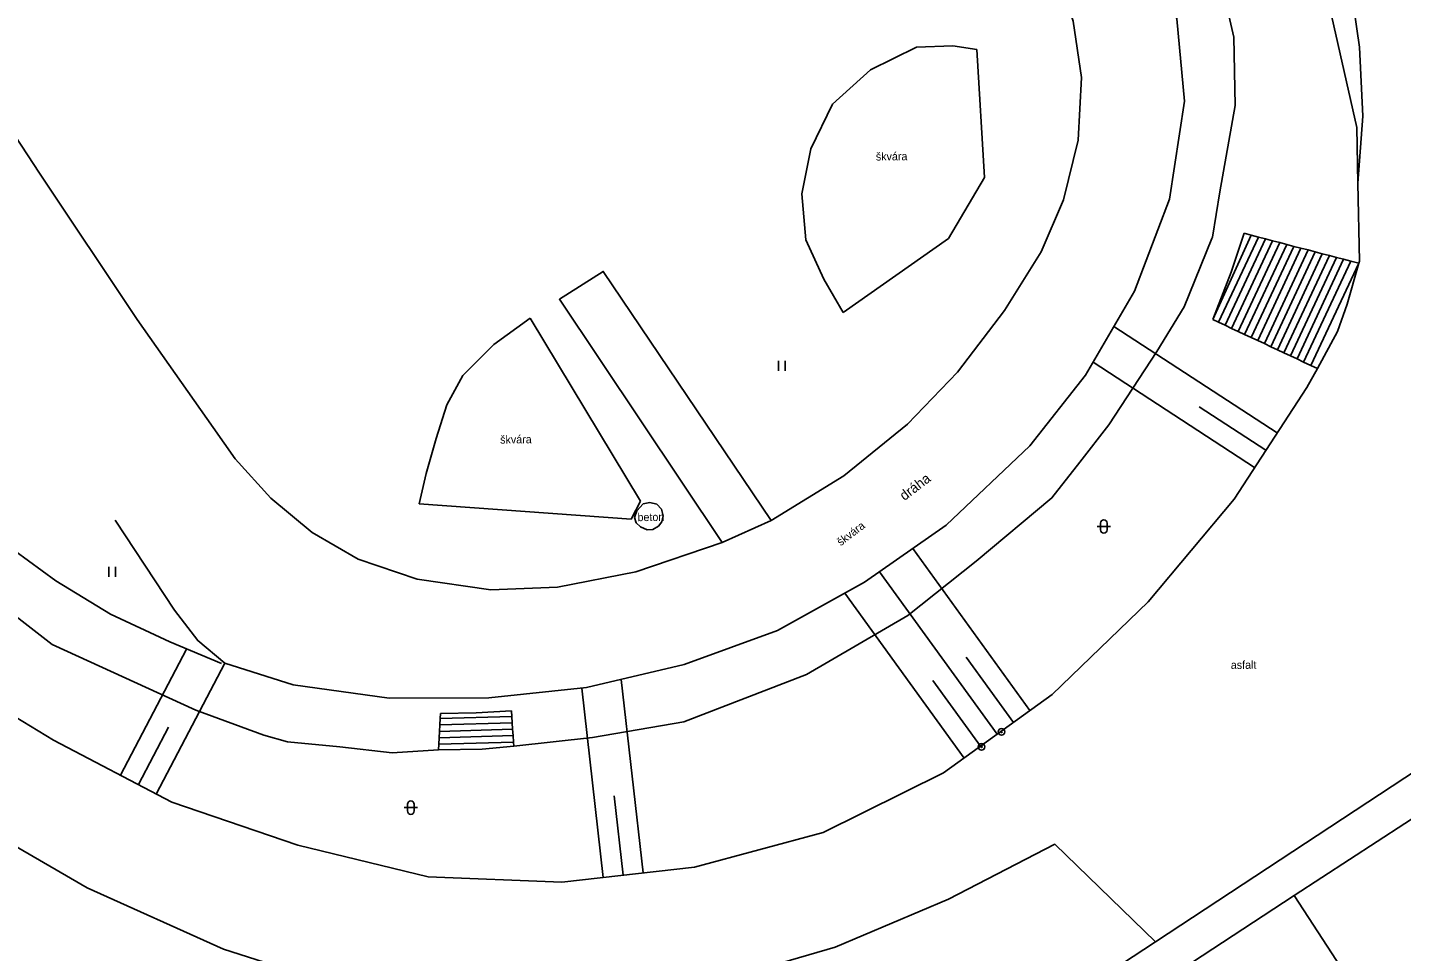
# Model space of a CAD drawing. Extents: x -493753 to -49290, y -1127285 to -112654.
# Drawn here: x -493092.6 to -492989.6, y -1126908.9 to -1126839.6 of the extents above; entities that cross this region are included whole.
import ezdxf

# ---------------------------------------------------------------- set-up
doc = ezdxf.new("R2010")
doc.units = 0
for name, color, linetype in [('Vrstva 10', 7, 'Continuous'), ('Vrstva 11', 7, 'Continuous'), ('Vrstva 15', 7, 'Continuous'), ('Vrstva 25', 7, 'Continuous'), ('Vrstva 36', 7, 'Continuous'), ('Vrstva 40', 7, 'Continuous'), ('Vrstva 42', 7, 'Continuous'), ('Vrstva 7', 7, 'Continuous'), ('Vrstva 8', 7, 'Continuous'), ('Vrstva 9', 7, 'Continuous')]:
    doc.layers.add(name, color=color, linetype=linetype)

msp = doc.modelspace()

# ---------------------------------------------------------------- linework, layer by layer
at = {"layer": 'Vrstva 10'}
for p, q in [((-493029.37, -1126842.81), (-493025.92, -1126841.11)), ((-493025.92, -1126841.11), (-493023.2, -1126841.02)), ((-493023.2, -1126841.02), (-493021.4, -1126841.3)), ((-493021.4, -1126841.3), (-493020.82, -1126850.88)), ((-493032.2, -1126845.39), (-493029.37, -1126842.81)), ((-493033.84, -1126848.74), (-493032.2, -1126845.39)), ((-493034.5, -1126852.11), (-493033.84, -1126848.74)), ((-493020.82, -1126850.88), (-493023.51, -1126855.47)), ((-493034.2, -1126855.57), (-493034.5, -1126852.11)), ((-493032.86, -1126858.5), (-493034.2, -1126855.57)), ((-493023.51, -1126855.47), (-493031.4, -1126861.01)), ((-493001.36, -1126855.07), (-493002.32, -1126857.99)), ((-493031.4, -1126861.01), (-493032.86, -1126858.5)), ((-493002.32, -1126857.99), (-493003.7, -1126861.54)), ((-493054.86, -1126861.43), (-493057.6, -1126863.4)), ((-493046.59, -1126875.16), (-493054.86, -1126861.43)), ((-493057.6, -1126863.4), (-493059.93, -1126865.72)), ((-493059.93, -1126865.72), (-493061.12, -1126867.92)), ((-493061.12, -1126867.92), (-493061.92, -1126870.46)), ((-493061.92, -1126870.46), (-493062.66, -1126873.08)), ((-493062.66, -1126873.08), (-493063.19, -1126875.34)), ((-493047.31, -1126876.5), (-493046.59, -1126875.16)), ((-493046.4, -1126875.36), (-493045.91, -1126875.24)), ((-493045.91, -1126875.24), (-493045.38, -1126875.38)), ((-493063.19, -1126875.34), (-493047.31, -1126876.5)), ((-493047.05, -1126876.37), (-493046.87, -1126875.87)), ((-493046.87, -1126875.87), (-493046.4, -1126875.36)), ((-493045.38, -1126875.38), (-493045.03, -1126875.75)), ((-493045.03, -1126875.75), (-493044.91, -1126876.24)), ((-493044.91, -1126876.24), (-493045.01, -1126876.7)), ((-493046.92, -1126876.77), (-493047.05, -1126876.37)), ((-493046.61, -1126877.08), (-493046.92, -1126876.77)), ((-493046.11, -1126877.29), (-493046.61, -1126877.08)), ((-493045.68, -1126877.28), (-493046.11, -1126877.29)), ((-493045.26, -1126877.03), (-493045.68, -1126877.28)), ((-493045.01, -1126876.7), (-493045.26, -1126877.03)), ((-493040.48, -1126878.26), (-493036.81, -1126876.59)), ((-493058.91, -1126891.02), (-493061.6, -1126891.06)), ((-493056.28, -1126890.86), (-493058.91, -1126891.02)), ((-493061.75, -1126893.79), (-493058.47, -1126893.75)), ((-493058.47, -1126893.75), (-493056.1, -1126893.53))]:
    msp.add_line(p, q, dxfattribs=at)
for points in [[(-493002.35, -1126818.78), (-492997.26, -1126828.11), (-492994.65, -1126832.77), (-492993.37, -1126836.63), (-492992.72, -1126841.11), (-492992.46, -1126846.28), (-492992.83, -1126851.31)], [(-493085.99, -1126876.58), (-493081.54, -1126883.33), (-493079.79, -1126885.61), (-493077.75, -1126887.3), (-493072.64, -1126888.92), (-493065.43, -1126889.93), (-493057.96, -1126889.89), (-493050.65, -1126889.12), (-493043.33, -1126887.39), (-493036.34, -1126884.86), (-493029.8, -1126881.23), (-493023.7, -1126876.96), (-493017.43, -1126871), (-493013.25, -1126865.71), (-493009.57, -1126859.4), (-493006.96, -1126852.51), (-493005.82, -1126845.16), (-493006.41, -1126838.99), (-493008.43, -1126832.41), (-493011.06, -1126827.37)], [(-493017.32, -1126831.76), (-493015.46, -1126835.33), (-493014.16, -1126839.17), (-493013.55, -1126843.39), (-493013.79, -1126848.08), (-493014.89, -1126852.57), (-493016.56, -1126856.46), (-493019.32, -1126860.87), (-493022.85, -1126865.49), (-493026.58, -1126869.39), (-493031.35, -1126873.26), (-493036.81, -1126876.59), (-493049.4, -1126857.93), (-493052.68, -1126860.02), (-493040.48, -1126878.26), (-493046.94, -1126880.46), (-493052.83, -1126881.59), (-493057.83, -1126881.81), (-493063.35, -1126881.01), (-493067.77, -1126879.49), (-493071.22, -1126877.5), (-493074.32, -1126874.92), (-493076.98, -1126871.98), (-493078.63, -1126869.64)], [(-493000.83, -1126855.21), (-493001.36, -1126855.07)], [(-493000.29, -1126855.35), (-493000.83, -1126855.21)], [(-492999.76, -1126855.49), (-493000.29, -1126855.35)], [(-492999.23, -1126855.63), (-492999.76, -1126855.49)], [(-492998.69, -1126855.77), (-492999.23, -1126855.63)], [(-492998.16, -1126855.91), (-492998.69, -1126855.77)], [(-492997.63, -1126856.05), (-492998.16, -1126855.91)], [(-492997.1, -1126856.19), (-492997.63, -1126856.05)], [(-492996.56, -1126856.32), (-492997.1, -1126856.19)], [(-492996.03, -1126856.46), (-492996.56, -1126856.32)], [(-492995.5, -1126856.6), (-492996.03, -1126856.46)], [(-492994.96, -1126856.74), (-492995.5, -1126856.6)], [(-492994.43, -1126856.88), (-492994.96, -1126856.74)], [(-492993.9, -1126857.02), (-492994.43, -1126856.88)], [(-492993.36, -1126857.16), (-492993.9, -1126857.02)], [(-492992.76, -1126857.32), (-492993.36, -1126857.16)], [(-493003.7, -1126861.54), (-493003.28, -1126861.74)], [(-493003.28, -1126861.74), (-493002.79, -1126861.97)], [(-493002.79, -1126861.97), (-493002.3, -1126862.2)], [(-493002.3, -1126862.2), (-493001.81, -1126862.43)], [(-493001.81, -1126862.43), (-493001.32, -1126862.66)], [(-493001.32, -1126862.66), (-493000.83, -1126862.88)], [(-493000.83, -1126862.88), (-493000.33, -1126863.11)], [(-493000.33, -1126863.11), (-492999.84, -1126863.34)], [(-492999.84, -1126863.34), (-492999.35, -1126863.57)], [(-492999.35, -1126863.57), (-492998.86, -1126863.8)], [(-492998.86, -1126863.8), (-492998.37, -1126864.03)], [(-492998.37, -1126864.03), (-492997.88, -1126864.26)], [(-492997.88, -1126864.26), (-492997.39, -1126864.49)], [(-492997.39, -1126864.49), (-492996.9, -1126864.72)], [(-492996.9, -1126864.72), (-492996.35, -1126864.98)], [(-492996.35, -1126864.98), (-492995.87, -1126865.2)], [(-493061.62, -1126891.44), (-493061.65, -1126891.93)], [(-493061.6, -1126891.06), (-493061.62, -1126891.44)], [(-493056.25, -1126891.29), (-493056.28, -1126890.86)], [(-493056.22, -1126891.77), (-493056.25, -1126891.29)], [(-493056.19, -1126892.25), (-493056.22, -1126891.77)], [(-493061.67, -1126892.41), (-493061.7, -1126892.89)], [(-493061.65, -1126891.93), (-493061.67, -1126892.41)], [(-493056.15, -1126892.73), (-493056.19, -1126892.25)], [(-493056.12, -1126893.21), (-493056.15, -1126892.73)], [(-493061.73, -1126893.37), (-493061.75, -1126893.79)], [(-493061.7, -1126892.89), (-493061.73, -1126893.37)], [(-493056.1, -1126893.53), (-493056.12, -1126893.21)], [(-493125, -1126929.46), (-493071.07, -1126910.9), (-493077.85, -1126908.73), (-493088.07, -1126904.15), (-493097.28, -1126898.82), (-493101.02, -1126896.27)], [(-493007.99, -1126908.18), (-493015.55, -1126900.87), (-493023.51, -1126904.99), (-493032.02, -1126908.6), (-493039.47, -1126910.76), (-493051.35, -1126912.28), (-493056.41, -1126912.39), (-493080.81, -1126920.54)]]:
    msp.add_lwpolyline(points, dxfattribs=at)
at = {"layer": 'Vrstva 11'}
for p, q in [((-493003.33, -1126835.17), (-493002.12, -1126840.36)), ((-493091.65, -1126850.57), (-493098.22, -1126840.65)), ((-493002.12, -1126840.36), (-493002.02, -1126845.5)), ((-493002.02, -1126845.5), (-493003.19, -1126851.96)), ((-493084.33, -1126861.53), (-493091.65, -1126850.57)), ((-493003.19, -1126851.96), (-493003.72, -1126855.36)), ((-493003.72, -1126855.36), (-493003.77, -1126855.47)), ((-493000.83, -1126855.21), (-493003.7, -1126861.54)), ((-493000.29, -1126855.35), (-493003.28, -1126861.74)), ((-492999.76, -1126855.49), (-493002.79, -1126861.97)), ((-492999.23, -1126855.63), (-493002.3, -1126862.2)), ((-492998.69, -1126855.77), (-493001.81, -1126862.43)), ((-492998.16, -1126855.91), (-493001.32, -1126862.66)), ((-492997.63, -1126856.05), (-493000.83, -1126862.88)), ((-492997.1, -1126856.19), (-493000.33, -1126863.11)), ((-492996.56, -1126856.32), (-492999.84, -1126863.34)), ((-492996.03, -1126856.46), (-492999.35, -1126863.57)), ((-492995.5, -1126856.6), (-492998.86, -1126863.8)), ((-492994.96, -1126856.74), (-492998.37, -1126864.03)), ((-492994.43, -1126856.88), (-492997.88, -1126864.26)), ((-492993.9, -1126857.02), (-492997.39, -1126864.49)), ((-492993.36, -1126857.16), (-492996.9, -1126864.72)), ((-492992.76, -1126857.32), (-492996.35, -1126864.98)), ((-493078.63, -1126869.64), (-493084.33, -1126861.53)), ((-493061.65, -1126891.93), (-493056.22, -1126891.77)), ((-493061.62, -1126891.44), (-493056.25, -1126891.29)), ((-493061.7, -1126892.89), (-493056.15, -1126892.73)), ((-493061.67, -1126892.41), (-493056.19, -1126892.25)), ((-493061.73, -1126893.37), (-493056.12, -1126893.21))]:
    msp.add_line(p, q, dxfattribs=at)
for points in [[(-493003.77, -1126855.47), (-493005.86, -1126860.58)], [(-493005.86, -1126860.58), (-493007.9, -1126863.93), (-493011.49, -1126869.42), (-493013.67, -1126872.24), (-493015.76, -1126874.91), (-493021.43, -1126879.65), (-493026.57, -1126883.73), (-493034.15, -1126888.15), (-493043.35, -1126891.69), (-493050.2, -1126892.86), (-493056.1, -1126893.53)], [(-493073.05, -1126893.19), (-493074.83, -1126892.7), (-493079.93, -1126890.81), (-493090.7, -1126885.91), (-493097.25, -1126880.82), (-493105.22, -1126873.79)], [(-493061.75, -1126893.79), (-493065.22, -1126894.02), (-493069.15, -1126893.58), (-493073.05, -1126893.19)]]:
    msp.add_lwpolyline(points, dxfattribs=at)
at = {"layer": 'Vrstva 15'}
for p, q in [((-493011.13, -1126862.07), (-492998.89, -1126870.04)), ((-493012.68, -1126864.74), (-493000.57, -1126872.62)), ((-493004.74, -1126868.07), (-492999.73, -1126871.33)), ((-493026.19, -1126878.7), (-493017.42, -1126890.85)), ((-493028.68, -1126880.45), (-493019.88, -1126892.63)), ((-493031.28, -1126882.04), (-493022.35, -1126894.41)), ((-493080.63, -1126886.24), (-493085.59, -1126895.7)), ((-493077.76, -1126887.3), (-493082.9, -1126897.11)), ((-493022.19, -1126886.84), (-493018.65, -1126891.74)), ((-493048.06, -1126888.51), (-493046.41, -1126903.02)), ((-493024.68, -1126888.59), (-493021.11, -1126893.52)), ((-493051.01, -1126889.16), (-493049.4, -1126903.36)), ((-493081.98, -1126892.09), (-493084.24, -1126896.4)), ((-493048.58, -1126897.24), (-493047.9, -1126903.19))]:
    msp.add_line(p, q, dxfattribs=at)
at = {"layer": 'Vrstva 25'}
for centre, radius in [((-493019.55, -1126892.45), 0.25), ((-493019.55, -1126892.45), 0.05), ((-493021.04, -1126893.57), 0.25), ((-493021.04, -1126893.57), 0.05)]:
    msp.add_circle(centre, radius, dxfattribs=at)
at = {"layer": 'Vrstva 36'}
for p, q in [((-493036.26, -1126865.39), (-493036.26, -1126864.64)), ((-493035.76, -1126865.39), (-493035.76, -1126864.64)), ((-493011.38, -1126877.05), (-493012.38, -1126877.05)), ((-493012.13, -1126877.3), (-493012.13, -1126876.8)), ((-493011.63, -1126877.3), (-493011.63, -1126876.8)), ((-493086.45, -1126880.83), (-493086.45, -1126880.08)), ((-493085.95, -1126880.83), (-493085.95, -1126880.08)), ((-493064.06, -1126898.38), (-493064.06, -1126897.88)), ((-493063.56, -1126898.38), (-493063.56, -1126897.88)), ((-493063.31, -1126898.13), (-493064.31, -1126898.13))]:
    msp.add_line(p, q, dxfattribs=at)
for centre, start, end in [((-493011.88, -1126876.8), 0, 180), ((-493011.88, -1126877.3), 180, 0), ((-493063.81, -1126897.88), 0, 180), ((-493063.81, -1126898.38), 180, 0)]:
    msp.add_arc(centre, 0.25, start, end, dxfattribs=at)
at = {"layer": 'Vrstva 7'}
for p, q in [((-492997.6, -1126904.72), (-492982.51, -1126894.88)), ((-493036.35, -1126930.05), (-492997.6, -1126904.72)), ((-492992.13, -1126913.09), (-492997.6, -1126904.72))]:
    msp.add_line(p, q, dxfattribs=at)
for points in [[(-493005.5, -1126820.31), (-492999.65, -1126828.49), (-492995.12, -1126837.39), (-492992.91, -1126847.15), (-492992.83, -1126851.31), (-492992.72, -1126857.16), (-492992.76, -1126857.32)], [(-492992.76, -1126857.32), (-492993.63, -1126860.38)], [(-492994.37, -1126862.44), (-492995.87, -1126865.2)], [(-492995.87, -1126865.2), (-492996.66, -1126866.62), (-493002.11, -1126874.99), (-493008.54, -1126882.69), (-493015.75, -1126889.64), (-493023.9, -1126895.53), (-493032.9, -1126899.99), (-493042.56, -1126902.58), (-493052.51, -1126903.71), (-493062.51, -1126903.31), (-493072.28, -1126900.95), (-493081.73, -1126897.72), (-493090.61, -1126893.07), (-493093.48, -1126891.32), (-493101.11, -1126884.93)], [(-492984.63, -1126892.83), (-493007.99, -1126908.18), (-493072.81, -1126950.77)]]:
    msp.add_lwpolyline(points, dxfattribs=at)
at = {"layer": 'Vrstva 8'}
msp.add_lwpolyline([(-492994.37, -1126862.44), (-492993.63, -1126860.38)], dxfattribs=at)
at = {"layer": 'Vrstva 9'}
msp.add_lwpolyline([(-493078, -1126887.33), (-493081.89, -1126885.71), (-493086.32, -1126883.63), (-493090.43, -1126881.13), (-493094.53, -1126878.13)], dxfattribs=at)

# ---------------------------------------------------------------- texts
at = {"layer": 'Vrstva 40'}
for s, rotation, p in [('škvára', 0.63407, (-493028.958, -1126849.616)), ('škvára', 0.63407, (-493057.118, -1126870.836)), ('beton', 0.63407, (-493046.823, -1126876.653)), ('škvára', 37.33245, (-493031.596, -1126878.536)), ('asfalt', 0.63407, (-493002.353, -1126887.733))]:
    msp.add_text(s, height=0.6, rotation=rotation, dxfattribs=at).set_placement(p)
at = {"layer": 'Vrstva 42'}
msp.add_text('dráha', height=0.75, rotation=37.33245, dxfattribs=at).set_placement((-493026.821, -1126875.15))

doc.saveas('drawing.dxf')
